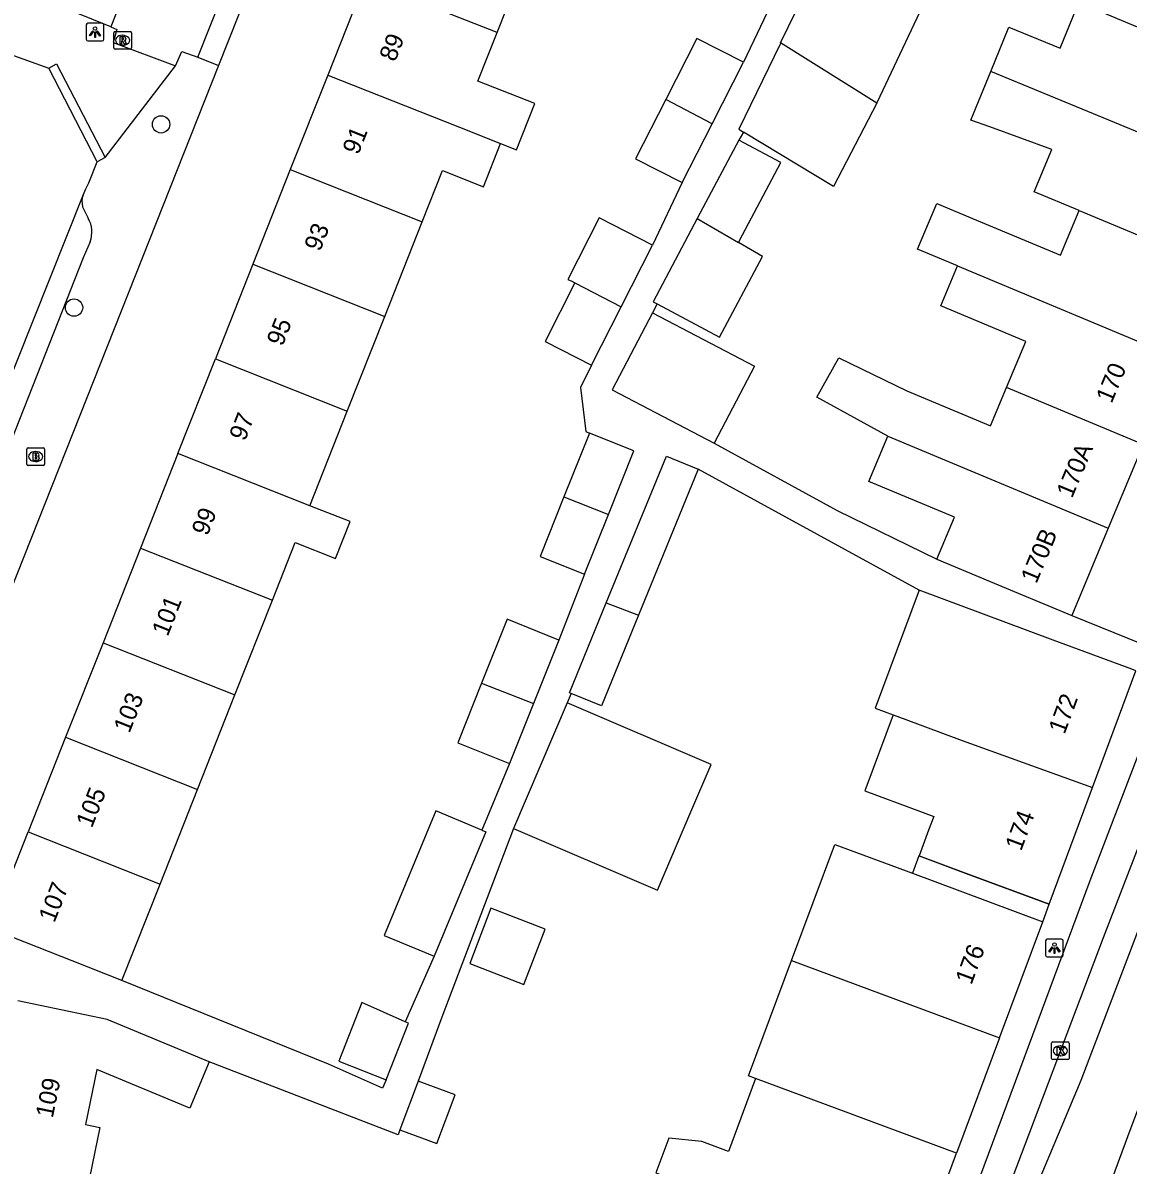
# Model space of a CAD drawing. Extents: x 160356 to 161355, y 381727 to 382845.
# Drawn here: x 160650.3 to 160712.8, y 382034.4 to 382098.9 of the extents above; entities that cross this region are included whole.
import ezdxf

# ---------------------------------------------------------------- set-up
doc = ezdxf.new("R2010")
doc.units = 0
for name, color, linetype in [('IMGEO_Boom', 7, 'Continuous'), ('IMGEO_Brandkraan', 7, 'Continuous'), ('IMGEO_Kolk', 7, 'Continuous'), ('IMGEO_Lichtpunt', 7, 'Continuous'), ('IMGEO_Pand', 7, 'Continuous'), ('IMGEO_Pand_nummerreeks', 7, 'Continuous'), ('IMGEO_Pand_overbouw', 7, 'Continuous'), ('IMGEO_Parkeervlak_open', 7, 'Continuous'), ('IMGEO_Rijbaan_lokaal_gesloten', 7, 'Continuous'), ('IMGEO_Rijbaan_lokaal_open', 7, 'Continuous'), ('IMGEO_Rioolput', 7, 'Continuous'), ('IMGEO_Voetpad_open', 7, 'Continuous')]:
    doc.layers.add(name, color=color, linetype=linetype)

msp = doc.modelspace()

# ---------------------------------------------------------------- linework, layer by layer
at = {"layer": 'IMGEO_Boom'}
for centre in [(160658.122, 382093.2), (160653.203, 382082.846)]:
    msp.add_circle(centre, 0.489, dxfattribs=at)
at = {"layer": 'IMGEO_Brandkraan'}
for p, q in [((160650.604, 382074.932), (160651.456, 382074.932)), ((160650.529, 382074.006), (160650.529, 382074.858)), ((160651.017, 382074.712), (160651.042, 382074.712)), ((160651.53, 382074.858), (160651.53, 382074.006)), ((160651.456, 382073.932), (160650.604, 382073.932)), ((160651.04, 382074.152), (160651.015, 382074.152))]:
    msp.add_line(p, q, dxfattribs=at)
for points in [[(160650.604, 382074.932), (160651.456, 382074.932)], [(160650.529, 382074.006), (160650.529, 382074.858)], [(160650.877, 382074.632), (160650.877, 382074.232), (160651.09, 382074.232)], [(160651.108, 382074.632), (160650.877, 382074.632)], [(160651.056, 382074.551), (160651.002, 382074.551), (160651.002, 382074.475)], [(160651.002, 382074.475), (160651.055, 382074.475)], [(160651.064, 382074.399), (160651.002, 382074.399), (160651.002, 382074.318)], [(160651.002, 382074.318), (160651.064, 382074.318)], [(160651.53, 382074.858), (160651.53, 382074.006)], [(160651.456, 382073.932), (160650.604, 382073.932)]]:
    msp.add_lwpolyline(points, dxfattribs=at)
for centre, radius, start, end in [((160650.606, 382074.856), 0.0765, 91.55205, 178.44795), ((160650.606, 382074.856), 0.0765, 91.55205, 178.44795), ((160651.454, 382074.856), 0.0765, 1.55205, 88.44795), ((160651.454, 382074.856), 0.0765, 1.55205, 88.44795), ((160651.057, 382074.513), 0.0379, 267.82845, 90.93552), ((160651.065, 382074.358), 0.0404, 269.87594, 90.50774), ((160651.096, 382074.483), 0.251, 268.66757, 293.53466), ((160651.112, 382074.487), 0.145, 59.4692, 91.53667), ((160651.137, 382074.534), 0.0922, 285.51372, 58.15012), ((160651.142, 382074.342), 0.105, 301.31148, 78.98903), ((160650.606, 382074.008), 0.0765, 181.55205, 268.44795), ((160650.606, 382074.008), 0.0765, 181.55205, 268.44795), ((160651.454, 382074.008), 0.0765, 271.55205, 358.44795), ((160651.454, 382074.008), 0.0765, 271.55205, 358.44795)]:
    msp.add_arc(centre, radius, start, end, dxfattribs=at)
for centre, major_axis, ratio, start_param, end_param in [((160651.016, 382074.432), (-0.387, 0.002), 0.722429, 4.712389, 7.853982), ((160651.041, 382074.432), (-0.39, 0.002), 0.717154, 1.570796, 4.712389)]:
    msp.add_ellipse(centre, major_axis=major_axis, ratio=ratio, start_param=start_param, end_param=end_param, dxfattribs=at)
at = {"layer": 'IMGEO_Kolk'}
for p, q in [((160708.529, 382041.359), (160709.381, 382041.359)), ((160708.454, 382040.433), (160708.454, 382041.285)), ((160708.942, 382041.139), (160708.967, 382041.139)), ((160709.455, 382041.285), (160709.455, 382040.433)), ((160709.381, 382040.359), (160708.529, 382040.359)), ((160708.965, 382040.579), (160708.94, 382040.579))]:
    msp.add_line(p, q, dxfattribs=at)
for points in [[(160708.529, 382041.359), (160709.381, 382041.359)], [(160708.454, 382040.433), (160708.454, 382041.285)], [(160708.775, 382041.059), (160708.898, 382041.059), (160708.898, 382040.908), (160709.028, 382041.059), (160709.192, 382041.059), (160709.046, 382040.908), (160709.199, 382040.659), (160709.047, 382040.659), (160708.962, 382040.823), (160708.898, 382040.756), (160708.898, 382040.659), (160708.775, 382040.659), (160708.775, 382041.059)], [(160709.455, 382041.285), (160709.455, 382040.433)], [(160709.381, 382040.359), (160708.529, 382040.359)]]:
    msp.add_lwpolyline(points, dxfattribs=at)
for centre, start, end in [((160708.531, 382041.283), 91.55205, 178.44795), ((160708.531, 382041.283), 91.55205, 178.44795), ((160709.379, 382041.283), 1.55205, 88.44795), ((160709.379, 382041.283), 1.55205, 88.44795), ((160708.531, 382040.435), 181.55205, 268.44795), ((160708.531, 382040.435), 181.55205, 268.44795), ((160709.379, 382040.435), 271.55205, 358.44795), ((160709.379, 382040.435), 271.55205, 358.44795)]:
    msp.add_arc(centre, 0.0765, start, end, dxfattribs=at)
for centre, major_axis, ratio, start_param, end_param in [((160708.941, 382040.859), (-0.387, 0.002), 0.722429, 4.712389, 7.853982), ((160708.966, 382040.859), (-0.39, 0.002), 0.717154, 1.570796, 4.712389)]:
    msp.add_ellipse(centre, major_axis=major_axis, ratio=ratio, start_param=start_param, end_param=end_param, dxfattribs=at)
at = {"layer": 'IMGEO_Lichtpunt'}
for p, q in [((160653.894, 382098.818), (160653.894, 382098.011)), ((160653.894, 382098.818), (160653.894, 382098.011)), ((160654.796, 382098.913), (160653.988, 382098.913)), ((160654.796, 382098.913), (160653.988, 382098.913)), ((160654.89, 382098.011), (160654.89, 382098.818)), ((160654.89, 382098.011), (160654.89, 382098.818)), ((160653.988, 382097.917), (160654.796, 382097.917)), ((160653.988, 382097.917), (160654.796, 382097.917)), ((160709.022, 382047.158), (160708.214, 382047.158)), ((160709.022, 382047.158), (160708.214, 382047.158)), ((160708.12, 382047.063), (160708.12, 382046.256)), ((160708.12, 382047.063), (160708.12, 382046.256)), ((160709.116, 382046.256), (160709.116, 382047.063)), ((160709.116, 382046.256), (160709.116, 382047.063)), ((160708.214, 382046.162), (160709.022, 382046.162)), ((160708.214, 382046.162), (160709.022, 382046.162))]:
    msp.add_line(p, q, dxfattribs=at)
for points in [[(160654.268, 382098.482), (160654.307, 382098.454), (160654.119, 382098.192), (160654.081, 382098.219), (160654.268, 382098.482)], [(160654.37, 382098.434), (160654.417, 382098.434), (160654.417, 382098.112), (160654.37, 382098.112), (160654.37, 382098.434)], [(160654.48, 382098.454), (160654.518, 382098.481), (160654.705, 382098.219), (160654.666, 382098.191), (160654.48, 382098.454)], [(160708.494, 382046.727), (160708.533, 382046.699), (160708.345, 382046.437), (160708.307, 382046.464), (160708.494, 382046.727)], [(160708.596, 382046.679), (160708.643, 382046.679), (160708.643, 382046.357), (160708.596, 382046.357), (160708.596, 382046.679)], [(160708.706, 382046.699), (160708.744, 382046.726), (160708.931, 382046.464), (160708.892, 382046.436), (160708.706, 382046.699)]]:
    msp.add_lwpolyline(points, dxfattribs=at)
for centre in [(160654.393, 382098.616), (160708.619, 382046.861)]:
    msp.add_circle(centre, 0.0994, dxfattribs=at)
for centre, start, end in [((160653.988, 382098.818), 90, 180), ((160653.988, 382098.818), 90, 180), ((160654.796, 382098.818), 0, 90), ((160654.796, 382098.818), 0, 90), ((160653.988, 382098.011), 180, 270), ((160653.988, 382098.011), 180, 270), ((160654.796, 382098.011), 270, 0), ((160654.796, 382098.011), 270, 360), ((160708.214, 382047.063), 90, 180), ((160708.214, 382047.063), 90, 180), ((160709.022, 382047.063), 0, 90), ((160709.022, 382047.063), 0, 90), ((160708.214, 382046.256), 180, 270), ((160708.214, 382046.256), 180, 270), ((160709.022, 382046.256), 270, 0), ((160709.022, 382046.256), 270, 360)]:
    msp.add_arc(centre, 0.0946, start, end, dxfattribs=at)
at = {"layer": 'IMGEO_Pand'}
for points in [[(160677.114, 382098.382), (160679.231, 382103.728)], [(160693.141, 382097.801), (160695.79, 382103.252)], [(160669.66, 382101.331), (160667.544, 382095.987)], [(160677.114, 382098.382), (160669.66, 382101.331)], [(160701.477, 382100.582), (160698.578, 382094.409), (160698.573, 382094.398)], [(160705.021, 382096.184), (160706.046, 382098.683), (160708.931, 382097.5), (160709.991, 382100.084), (160714.196, 382098.329), (160717.351, 382097.012), (160721.965, 382095.086), (160719.873, 382090.074)], [(160677.313, 382092.121), (160678.22, 382091.762), (160679.253, 382094.371), (160676.031, 382095.647), (160677.114, 382098.382)], [(160691.043, 382096.71), (160688.406, 382098.053), (160686.648, 382094.6)], [(160693.141, 382097.801), (160693.107, 382097.731), (160690.776, 382092.924), (160691.048, 382092.76)], [(160698.573, 382094.398), (160693.141, 382097.801)], [(160689.275, 382093.237), (160691.043, 382096.71)], [(160710.019, 382088.329), (160707.464, 382089.395), (160708.46, 382091.779), (160704.957, 382093.058), (160703.897, 382093.445), (160705.021, 382096.184)], [(160719.873, 382090.074), (160705.021, 382096.184)], [(160667.544, 382095.987), (160665.428, 382090.642)], [(160667.544, 382095.987), (160674.184, 382093.359), (160674.998, 382093.037), (160677.313, 382092.121)], [(160686.648, 382094.6), (160684.947, 382091.26), (160687.584, 382089.917)], [(160689.275, 382093.237), (160686.648, 382094.6)], [(160698.573, 382094.398), (160696.131, 382089.694), (160691.048, 382092.76)], [(160687.584, 382089.917), (160689.275, 382093.237)], [(160690.773, 382092.304), (160688.43, 382087.889)], [(160690.754, 382086.527), (160690.98, 382086.953), (160693.15, 382091.042), (160690.773, 382092.304)], [(160672.881, 382087.692), (160674.027, 382090.586), (160676.343, 382089.67), (160677.313, 382092.121)], [(160665.428, 382090.642), (160663.311, 382085.296)], [(160665.428, 382090.642), (160672.881, 382087.692)], [(160703.134, 382085.209), (160700.882, 382086.149), (160701.962, 382088.736), (160704.214, 382087.796), (160708.968, 382085.811), (160710.019, 382088.329)], [(160685.906, 382086.379), (160682.884, 382087.921), (160681.106, 382084.438), (160681.347, 382084.342), (160681.518, 382084.253)], [(160688.43, 382087.889), (160685.93, 382083.18), (160686.167, 382083.054)], [(160688.43, 382087.889), (160690.754, 382086.527)], [(160710.019, 382088.329), (160717.79, 382085.085)], [(160670.765, 382082.347), (160672.881, 382087.692)], [(160686.167, 382083.054), (160689.691, 382081.183), (160692.107, 382085.735), (160690.754, 382086.527)], [(160684.129, 382082.899), (160685.906, 382086.379)], [(160663.311, 382085.296), (160661.194, 382079.95)], [(160663.311, 382085.296), (160670.765, 382082.347)], [(160705.911, 382078.324), (160706.999, 382080.931), (160702.187, 382082.94), (160703.134, 382085.209)], [(160703.134, 382085.209), (160715.659, 382079.98)], [(160681.518, 382084.253), (160679.827, 382080.941), (160682.447, 382079.604)], [(160681.518, 382084.253), (160684.129, 382082.899)], [(160682.447, 382079.604), (160684.129, 382082.899)], [(160668.648, 382077.001), (160670.765, 382082.347)], [(160685.905, 382082.561), (160683.626, 382078.193), (160689.391, 382075.184)], [(160685.905, 382082.561), (160691.661, 382079.533), (160689.391, 382075.184)], [(160659.078, 382074.606), (160661.194, 382079.95)], [(160661.194, 382079.95), (160668.648, 382077.001)], [(160699.198, 382075.578), (160695.196, 382077.779), (160696.423, 382080.009), (160700.271, 382078.147), (160705.011, 382076.169), (160705.911, 382078.324)], [(160713.624, 382075.104), (160705.911, 382078.324)], [(160666.532, 382071.656), (160668.648, 382077.001)], [(160682.335, 382075.761), (160680.892, 382072.157)], [(160683.405, 382071.163), (160684.844, 382074.756), (160682.335, 382075.761)], [(160701.97, 382068.631), (160702.96, 382071.014), (160698.134, 382073.028), (160699.198, 382075.578)], [(160699.198, 382075.578), (160711.651, 382070.378)], [(160713.624, 382075.104), (160711.651, 382070.378)], [(160659.078, 382074.606), (160656.961, 382069.26)], [(160666.532, 382071.656), (160659.078, 382074.606)], [(160683.289, 382066.165), (160686.686, 382074.451), (160688.488, 382073.712)], [(160688.488, 382073.712), (160685.111, 382065.476)], [(160664.415, 382066.311), (160665.706, 382069.571), (160667.983, 382068.67), (160668.808, 382070.755), (160666.532, 382071.656)], [(160680.892, 382072.157), (160679.543, 382068.788), (160682.051, 382067.783)], [(160680.892, 382072.157), (160683.405, 382071.163)], [(160682.051, 382067.783), (160683.405, 382071.163)], [(160711.651, 382070.378), (160709.591, 382065.444)], [(160656.961, 382069.26), (160654.845, 382063.916)], [(160656.961, 382069.26), (160664.415, 382066.311)], [(160701.97, 382068.631), (160704.977, 382067.37), (160709.591, 382065.444)], [(160700.966, 382066.882), (160698.485, 382060.211), (160699.496, 382059.835)], [(160712.982, 382062.413), (160708.538, 382064.066), (160705.874, 382065.057), (160700.966, 382066.882)], [(160662.298, 382060.966), (160664.415, 382066.311)], [(160681.304, 382061.051), (160681.208, 382061.09), (160683.289, 382066.165)], [(160683.289, 382066.165), (160685.111, 382065.476)], [(160680.611, 382064.066), (160677.687, 382065.237), (160676.243, 382061.631)], [(160685.111, 382065.476), (160683.01, 382060.351), (160681.304, 382061.051)], [(160654.845, 382063.916), (160652.728, 382058.571)], [(160654.845, 382063.916), (160662.298, 382060.966)], [(160680.611, 382064.066), (160679.172, 382060.472)], [(160710.773, 382055.733), (160713.224, 382062.323), (160712.982, 382062.413)], [(160676.243, 382061.631), (160674.894, 382058.265), (160677.818, 382057.093)], [(160676.243, 382061.631), (160679.172, 382060.472)], [(160660.182, 382055.622), (160662.298, 382060.966)], [(160679.172, 382060.472), (160677.818, 382057.093)], [(160681.083, 382060.512), (160678.049, 382053.412)], [(160678.049, 382053.412), (160686.179, 382049.938), (160688.071, 382054.367), (160689.212, 382057.039), (160681.083, 382060.512)], [(160699.496, 382059.835), (160697.898, 382055.541), (160701.045, 382054.37), (160701.792, 382054.092), (160701.506, 382053.323), (160700.966, 382051.87), (160703.633, 382050.879), (160708.319, 382049.136)], [(160699.496, 382059.835), (160700.215, 382059.568), (160703.393, 382058.386), (160710.773, 382055.733)], [(160652.728, 382058.571), (160650.611, 382053.225)], [(160652.728, 382058.571), (160660.182, 382055.622)], [(160658.065, 382050.276), (160660.182, 382055.622)], [(160708.319, 382049.136), (160710.773, 382055.733)], [(160676.255, 382053.331), (160673.66, 382054.409), (160670.741, 382047.382), (160673.567, 382046.208)], [(160648.453, 382047.774), (160650.611, 382053.225)], [(160650.611, 382053.225), (160658.065, 382050.276)], [(160676.255, 382053.331), (160676.486, 382053.235), (160673.567, 382046.208)], [(160693.761, 382045.963), (160696.2, 382052.521), (160700.595, 382050.888), (160703.267, 382049.895), (160707.953, 382048.152)], [(160655.906, 382044.823), (160658.065, 382050.276)], [(160678.63, 382044.608), (160679.831, 382047.734), (160676.767, 382048.912), (160675.566, 382045.786), (160678.63, 382044.608)], [(160655.906, 382044.823), (160653.102, 382045.933), (160648.453, 382047.774)], [(160705.513, 382041.591), (160707.953, 382048.152)], [(160691.727, 382039.294), (160691.334, 382039.44), (160693.761, 382045.963)], [(160693.761, 382045.963), (160698.155, 382044.328), (160705.513, 382041.591)], [(160660.842, 382040.237), (160655.077, 382042.63), (160650.024, 382043.674)], [(160671.922, 382042.504), (160669.473, 382043.591), (160668.166, 382040.275), (160670.837, 382039.222)], [(160670.837, 382039.222), (160672.099, 382042.425), (160671.922, 382042.504)], [(160705.513, 382041.591), (160703.087, 382035.068)], [(160660.842, 382040.237), (160659.757, 382037.624), (160654.494, 382039.809), (160653.852, 382036.7), (160654.668, 382036.531), (160653.948, 382033.048), (160653.21, 382033.201), (160652.031, 382030.186), (160664.979, 382025.121), (160667.199, 382030.796), (160678.768, 382026.27), (160684.128, 382024.173), (160692.577, 382020.868)], [(160672.647, 382039.15), (160671.623, 382036.389)], [(160671.623, 382036.389), (160673.716, 382035.613), (160674.74, 382038.374), (160672.647, 382039.15)], [(160691.727, 382039.294), (160690.193, 382035.169), (160688.694, 382035.727), (160686.815, 382035.925), (160686.083, 382033.957), (160689.52, 382032.679)], [(160703.087, 382035.068), (160691.727, 382039.294)], [(160700.657, 382028.536), (160703.087, 382035.068)]]:
    msp.add_lwpolyline(points, dxfattribs=at)
at = {"layer": 'IMGEO_Pand_overbouw'}
msp.add_lwpolyline([(160700.595, 382050.888), (160703.267, 382049.895), (160707.953, 382048.152), (160708.319, 382049.136), (160703.633, 382050.879), (160700.961, 382051.872)], close=True, dxfattribs=at)
at = {"layer": 'IMGEO_Parkeervlak_open'}
msp.add_lwpolyline([(160660.563, 382112.113), (160655.285, 382098.702)], dxfattribs=at)
at = {"layer": 'IMGEO_Rijbaan_lokaal_gesloten'}
for points in [[(160704.275, 382025.25), (160710.123, 382039.204), (160720.494, 382066.374), (160724.887, 382077.653), (160727.444, 382083.882), (160731.871, 382093.997), (160742.756, 382117.768), (160747.076, 382126.71), (160748.813, 382130.153), (160751.633, 382135.727), (160755.42, 382142.776), (160760.731, 382152.677), (160766.428, 382162.546), (160770.494, 382169.628), (160769.164, 382170.249)], [(160774.485, 382166.436), (160773.018, 382167.169), (160767.084, 382156.956), (160759.953, 382144.071), (160758.33, 382141.071), (160754.903, 382134.448), (160748.477, 382121.661), (160743.231, 382110.677), (160737.526, 382098.251), (160733.461, 382089.005), (160728.018, 382076.284), (160718.969, 382052.415), (160712.871, 382036.35), (160706.444, 382018.907), (160701.297, 382006.186), (160702.724, 382005.472)], [(160747.213, 382130.437), (160738.5, 382112.538), (160731.504, 382097.136), (160724.098, 382079.993), (160717.39, 382062.79), (160711.373, 382047.241), (160705.42, 382031.515), (160704.223, 382028.902)]]:
    msp.add_lwpolyline(points, dxfattribs=at)
at = {"layer": 'IMGEO_Rijbaan_lokaal_open'}
for points in [[(160646.097, 382098.406), (160651.775, 382096.382)], [(160654.517, 382091.09), (160651.775, 382096.382)], [(160653.718, 382089.205), (160653.879, 382089.553), (160654.042, 382089.9), (160654.517, 382091.09)], [(160637.788, 382049.263), (160653.718, 382089.205)]]:
    msp.add_lwpolyline(points, dxfattribs=at)
at = {"layer": 'IMGEO_Rioolput'}
for p, q in [((160655.446, 382097.524), (160655.446, 382098.376)), ((160655.521, 382098.45), (160656.373, 382098.45)), ((160655.934, 382098.23), (160655.959, 382098.23)), ((160656.447, 382098.376), (160656.447, 382097.524)), ((160655.957, 382097.67), (160655.932, 382097.67)), ((160656.373, 382097.45), (160655.521, 382097.45))]:
    msp.add_line(p, q, dxfattribs=at)
for points in [[(160655.446, 382097.524), (160655.446, 382098.376)], [(160655.521, 382098.45), (160656.373, 382098.45)], [(160656.035, 382098.148), (160655.783, 382098.15), (160655.783, 382097.75)], [(160656.447, 382098.376), (160656.447, 382097.524)], [(160655.783, 382097.75), (160655.907, 382097.75), (160655.907, 382097.912), (160655.918, 382097.912)], [(160655.961, 382098.069), (160655.907, 382098.069), (160655.907, 382097.988)], [(160655.907, 382097.988), (160655.959, 382097.988)], [(160655.965, 382097.883), (160656.036, 382097.75), (160656.176, 382097.75), (160656.111, 382097.876)], [(160656.373, 382097.45), (160655.521, 382097.45)]]:
    msp.add_lwpolyline(points, dxfattribs=at)
for centre, radius, start, end in [((160655.523, 382098.374), 0.0765, 91.55205, 178.44795), ((160655.523, 382098.374), 0.0765, 91.55205, 178.44795), ((160656.034, 382098.038), 0.109, 350.36119, 89.41601), ((160656.371, 382098.374), 0.0765, 1.55205, 88.44795), ((160656.371, 382098.374), 0.0765, 1.55205, 88.44795), ((160655.523, 382097.526), 0.0765, 181.55205, 268.44795), ((160655.523, 382097.526), 0.0765, 181.55205, 268.44795), ((160655.917, 382097.859), 0.0533, 26.02933, 88.69889), ((160655.943, 382098.177), 0.19, 274.7715, 282.96867), ((160655.967, 382097.973), 0.0964, 77.00612, 93.18647), ((160655.981, 382098.03), 0.0378, 276.66336, 79.67722), ((160656.032, 382098.038), 0.112, 277.58423, 350.98172), ((160656.016, 382097.823), 0.108, 29.51342, 73.79051), ((160656.371, 382097.526), 0.0765, 271.55205, 358.44795), ((160656.371, 382097.526), 0.0765, 271.55205, 358.44795)]:
    msp.add_arc(centre, radius, start, end, dxfattribs=at)
for centre, major_axis, ratio, start_param, end_param in [((160655.933, 382097.95), (-0.387, 0.002), 0.722429, 4.712389, 7.853982), ((160655.958, 382097.95), (-0.39, 0.002), 0.717154, 1.570796, 4.712389)]:
    msp.add_ellipse(centre, major_axis=major_axis, ratio=ratio, start_param=start_param, end_param=end_param, dxfattribs=at)
at = {"layer": 'IMGEO_Voetpad_open'}
for points in [[(160683.199, 382151.736), (160672.819, 382125.35), (160661.371, 382096.521)], [(160660.198, 382097.004), (160665.519, 382110.365), (160664.699, 382110.704)], [(160655.285, 382098.702), (160651.466, 382100.264)], [(160692.783, 382100.37), (160691.043, 382096.71)], [(160655.285, 382098.702), (160655.627, 382098.562), (160655.419, 382097.832), (160658.94, 382096.501)], [(160658.94, 382096.501), (160659.288, 382097.322), (160660.198, 382097.004)], [(160660.198, 382097.004), (160661.371, 382096.521)], [(160661.371, 382096.521), (160642.897, 382049.998)], [(160651.775, 382096.382), (160652.218, 382096.612), (160654.96, 382091.32)], [(160654.96, 382091.32), (160658.94, 382096.501)], [(160691.048, 382092.76), (160690.773, 382092.304)], [(160654.96, 382091.32), (160654.517, 382091.09)], [(160687.584, 382089.917), (160685.906, 382086.379)], [(160703.919, 382032.385), (160710.641, 382050.478), (160716.296, 382065.22), (160720.616, 382076.203), (160724.822, 382086.526), (160726.382, 382090.148)], [(160653.691, 382088.547), (160654.01, 382087.897)], [(160654.117, 382086.558), (160653.714, 382085.66), (160640.086, 382051.088)], [(160686.167, 382083.054), (160685.905, 382082.561)], [(160682.447, 382079.604), (160681.832, 382078.34), (160682.125, 382075.845), (160682.335, 382075.761)], [(160689.391, 382075.184), (160696.328, 382071.375), (160701.97, 382068.631)], [(160700.966, 382066.882), (160688.488, 382073.712)], [(160682.051, 382067.783), (160680.611, 382064.066)], [(160709.591, 382065.444), (160713.559, 382063.852)], [(160681.304, 382061.051), (160681.083, 382060.512)], [(160677.818, 382057.093), (160676.255, 382053.331)], [(160678.049, 382053.412), (160673.989, 382042.767), (160672.647, 382039.15)], [(160707.953, 382048.152), (160708.319, 382049.136)], [(160673.567, 382046.208), (160671.922, 382042.504)], [(160670.837, 382039.222), (160670.629, 382038.753), (160667.588, 382040.103), (160655.906, 382044.823)], [(160671.623, 382036.389), (160671.521, 382036.114), (160660.842, 382040.237)]]:
    msp.add_lwpolyline(points, dxfattribs=at)
for centre, radius, start, end in [((160654.73, 382088.834), 1.078, 159.85866, 195.44189), ((160652.574, 382087.108), 1.639, 340.37303, 28.7646)]:
    msp.add_arc(centre, radius, start, end, dxfattribs=at)

# ---------------------------------------------------------------- texts
at = {"layer": 'IMGEO_Pand_nummerreeks'}
for s, rotation, p in [('89', 68.3997, (160671.349, 382096.687)), ('91', 68.3997, (160669.27, 382091.435)), ('93', 68.39774, (160667.107, 382085.973)), ('95', 68.39774, (160664.985, 382080.617)), ('170', 67.34199, (160711.846, 382077.388)), ('97', 68.39774, (160662.864, 382075.26)), ('170A', 67.33973, (160709.612, 382072.036)), ('99', 68.3997, (160660.743, 382069.903)), ('170B', 67.34199, (160707.596, 382067.205)), ('101', 68.39774, (160658.495, 382064.224)), ('103', 68.39774, (160656.332, 382058.761)), ('172', 69.59695, (160709.186, 382058.696)), ('105', 68.39774, (160654.211, 382053.404)), ('174', 69.59695, (160706.734, 382052.105)), ('107', 68.39774, (160652.09, 382048.048)), ('176', 69.59819, (160703.922, 382044.543)), ('109', 78.32466, (160651.998, 382037.021))]:
    msp.add_text(s, height=1, rotation=rotation, dxfattribs=at).set_placement(p)

doc.saveas('drawing.dxf')
